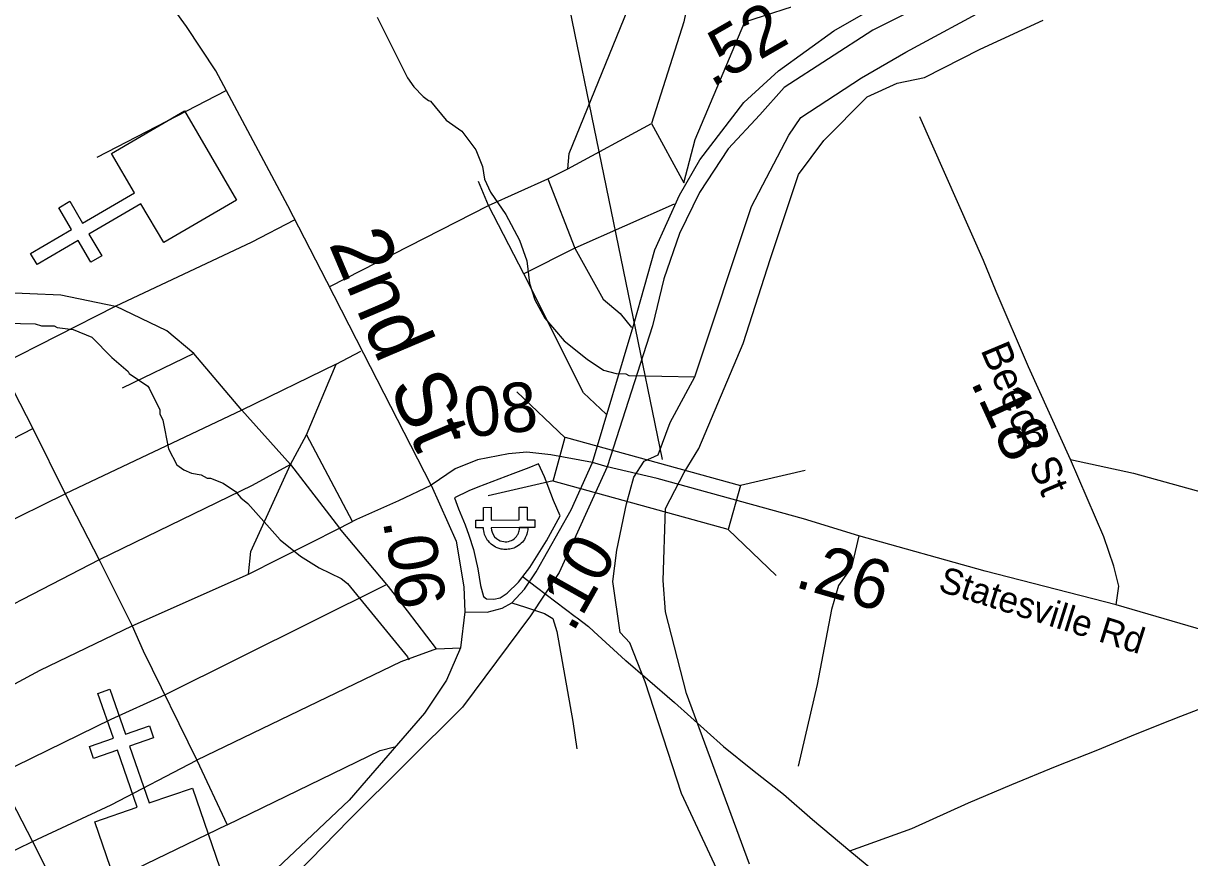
# Model space of a CAD drawing. Extents: x 1248089 to 1457196, y 820910 to 988753.
# Drawn here: x 1368328 to 1371277, y 885125 to 887236 of the extents above; entities that cross this region are included whole.
import ezdxf

# ---------------------------------------------------------------- set-up
doc = ezdxf.new("R2010")
doc.units = 0
for name, color, linetype in [('Exist Cultural Church CELL', 7, 'Continuous'), ('Exist Hydrographic Misc Water Feature', 7, 'Continuous'), ('Exist Hydrographic River Shore', 7, 'Continuous'), ('Exist Railroad Mainline', 7, 'Continuous'), ('Exist Road Non-System Type 51', 7, 'Continuous'), ('Exist Road Primary NC Attributed', 7, 'Continuous'), ('Exist Road Primary NC Label', 7, 'Continuous'), ('Exist Road Primary US Attributed', 7, 'Continuous'), ('Exist Road Primary US Label', 7, 'Continuous'), ('Exist Road Primary US Mileage Hundredths English Label', 7, 'Continuous'), ('Exist Road Primary US Structure Standard Bridge CELL', 7, 'Continuous'), ('Exist Road Secondary Type 51 Attributed', 7, 'Continuous'), ('Exist Road Secondary Type 51 Label', 7, 'Continuous'), ('Exist Utilities Electrical Power Substation CELL', 7, 'Continuous'), ('Exist Utilities Electrical Transmission Line', 7, 'Continuous'), ('Prop GRAU CAT1 Cell', 7, 'Continuous'), ('Prop Guardrail', 7, 'Continuous')]:
    doc.layers.add(name, color=color, linetype=linetype)

msp = doc.modelspace()

# ---------------------------------------------------------------- linework, layer by layer
at = {"layer": 'Exist Cultural Church CELL'}
for points in [[(1368683.3, 886681.2), (1368625.7, 886779.4), (1368494.2, 886702.5), (1368526.5, 886647.3), (1368498.9, 886631.1), (1368466.6, 886686.4), (1368362.8, 886625.7), (1368346.6, 886653.3), (1368450.4, 886714), (1368418.1, 886769.3), (1368445.7, 886785.4), (1368478, 886730.2), (1368609.5, 886807), (1368551.5, 886906.7), (1368735.3, 887014.2), (1368867.1, 886788.7)], [(1368508.8, 885215.9), (1368616.3, 885253.4), (1368566.5, 885397.3), (1368506, 885376.4), (1368495.5, 885406.5), (1368556, 885427.5), (1368516.6, 885541.1), (1368546.9, 885551.6), (1368586.3, 885438), (1368646.8, 885458.9), (1368657.2, 885428.7), (1368596.7, 885407.8), (1368646.6, 885263.9), (1368755.6, 885301.4), (1368825.3, 885100.2), (1368578.5, 885014.7)]]:
    msp.add_lwpolyline(points, close=True, dxfattribs=at)
at = {"layer": 'Exist Hydrographic Misc Water Feature'}
for points in [[(1369223.3, 887251.4), (1369299.9, 887097.7), (1369315.4, 887075.3), (1369338.9, 887050.8), (1369352.7, 887040.5), (1369358, 887038.6), (1369397.3, 886990.9), (1369437, 886962.6), (1369472.5, 886915.2), (1369489, 886873.4), (1369494.3, 886841.2), (1369509.6, 886808.9), (1369548.2, 886752), (1369582.9, 886687.2), (1369601.6, 886634.8), (1369608.4, 886578.6), (1369621.5, 886536.3), (1369646.5, 886489.7), (1369695.6, 886432.6), (1369753.5, 886386.6), (1369795.5, 886358.3), (1369827.4, 886349.6), (1369851.4, 886349.1), (1369859.3, 886344.9), (1370026.4, 886341.1)], [(1368284.1, 886476.9), (1368358.1, 886475.2), (1368374, 886470.9), (1368406, 886470.2), (1368413.9, 886466), (1368453.8, 886461), (1368501.3, 886442), (1368552.2, 886390.8), (1368593, 886355.4), (1368595.4, 886349.8), (1368642.6, 886318), (1368646.5, 886312.6), (1368673.3, 886258), (1368673.1, 886248), (1368680.7, 886231.8), (1368695.1, 886159.5), (1368716.2, 886119), (1368734, 886106.6), (1368753.8, 886098.2), (1368777.6, 886093.6), (1368793.4, 886085.3), (1368801.4, 886085.1), (1368833.2, 886072.4), (1368864.7, 886051.6), (1368878.3, 886035.3), (1368896.1, 886020.9), (1368978, 885929), (1369029, 885887.9), (1369076.4, 885858.8), (1369131.9, 885831.5), (1369147.6, 885819.1), (1369299.5, 885633.6), (1369303.3, 885625.5)]]:
    msp.add_lwpolyline(points, dxfattribs=at)
at = {"layer": 'Exist Hydrographic River Shore'}
for points in [[(1370224.4, 884791), (1369992.1, 885287.8), (1369900.2, 885569.8), (1369861.7, 885668.6), (1369837.2, 885695.1), (1369818.8, 885823.9), (1369829, 885903.5), (1369853.5, 886020), (1369871.9, 886087.4), (1369898.4, 886128.2), (1369933.1, 886144.6), (1369963.7, 886226.3), (1370026.4, 886341.1), (1370169.6, 886772.7), (1370263.5, 886952.4), (1370294.1, 886997.4), (1370447.2, 887097.5), (1370559.5, 887162.9), (1370781.3, 887282.2)], [(1370164.5, 885109), (1370005.5, 885540.5), (1369952.4, 885746.9), (1369946.3, 885826.5), (1369952.4, 886008.4), (1369999.3, 886099.2), (1370036.1, 886160.5), (1370148.4, 886426.1), (1370217.8, 886640.6), (1370288.7, 886853.6), (1370352, 886939.4), (1370462.2, 887049.7), (1370537.8, 887084.4), (1370607.2, 887098.7), (1370748, 887170.2), (1370907.3, 887243.8)]]:
    msp.add_lwpolyline(points, dxfattribs=at)
at = {"layer": 'Exist Railroad Mainline'}
for points in [[(1371535.8, 887702.7), (1370778.3, 887370.2), (1370476.1, 887217.9), (1370252, 887072.9), (1370190.2, 887004.4), (1370110.8, 886918.3), (1370038, 886807.9), (1369987.3, 886704.2), (1369947.5, 886589.4), (1369918.9, 886470.2), (1369804.6, 886114.2)], [(1369804.6, 886114.2), (1369683.3, 885847.1), (1369610.5, 885736.7), (1369438.9, 885506.2), (1369152.2, 885221.4), (1368988.9, 885053.6)]]:
    msp.add_lwpolyline(points, dxfattribs=at)
at = {"layer": 'Exist Road Non-System Type 51'}
for p, q in [((1368839.9, 887064.8), (1368514.2, 886896.5)), ((1369916.2, 886982.4), (1369998.6, 886831.8)), ((1368759.1, 886400.7), (1368578.2, 886312.9)), ((1369119.1, 886373.8), (1369181.8, 886406.1)), ((1369043.9, 886194.6), (1369159.9, 885976.5)), ((1369003.6, 886119.9), (1369127.6, 885958.6)), ((1368020.6, 885843.1), (1368434.2, 886045.7)), ((1369373.3, 885653.8), (1369433.4, 885656.3)), ((1368767.2, 885372.2), (1368843.6, 885208.2)), ((1368843.6, 885208.2), (1368432.3, 885010.1))]:
    msp.add_line(p, q, dxfattribs=at)
for points in [[(1370021.3, 887349.6), (1369998.3, 887239.5), (1369916.2, 886982.4)], [(1369998.6, 886831.8), (1370027, 886941.9), (1370152.3, 887239.5), (1370320.7, 887293.2), (1370546.4, 887357.8)], [(1369704.9, 886867.7), (1369708.1, 886906.1), (1369865.8, 887293.2)], [(1370755.7, 886635.5), (1370595.2, 886999.3)], [(1369103, 886570.1), (1369504.2, 886774.5), (1369654.7, 886842.6), (1369704.9, 886867.7), (1369916.2, 886982.4)], [(1369654.7, 886842.6), (1369722.8, 886666.9), (1369794.4, 886537.8), (1369837.4, 886502), (1369866.1, 886466.1)], [(1369801.6, 886247.5), (1369744.3, 886301.2), (1369593.8, 886602.4), (1369504.2, 886774.5), (1369479.2, 886835.4)], [(1369973.5, 886778), (1369722.8, 886666.9), (1369593.8, 886602.4)], [(1368269.4, 886372), (1368561.2, 886520.2), (1368906.9, 886683.3), (1369013.7, 886738.6)], [(1367916.4, 886606.1), (1368022.1, 886579.4), (1368091.9, 886568.6), (1368206.7, 886558.4), (1368344.5, 886552.5), (1368423.3, 886548.9), (1368561.2, 886520.2)], [(1368206.7, 886558.4), (1368203.2, 886517.2), (1368269.4, 886372), (1368351.8, 886210.6), (1368434.2, 886045.7), (1368520.2, 885879), (1368603.3, 885711.9)], [(1369003.6, 886119.9), (1368880.9, 886257.3), (1368759.1, 886400.7), (1368691.1, 886458.1), (1368561.2, 886520.2)], [(1369119.1, 886373.8), (1368880.9, 886257.3), (1368434.2, 886045.7)], [(1369003.6, 886119.9), (1369043.9, 886194.6), (1369119.1, 886373.8)], [(1367522, 885798.2), (1367559.7, 885812.5), (1367678, 885870.7), (1367799.3, 885929.8), (1367946.6, 886002), (1368351.8, 886210.6)], [(1370976.4, 886132.5), (1371135.5, 886097.8), (1371952.3, 885871.9), (1371998.9, 885864.7), (1372041.9, 885875.5), (1372102.8, 885889.8), (1372131.4, 885886.2), (1372163.7, 885857.6), (1372278.3, 885560)], [(1369003.6, 886119.9), (1368906.6, 886066.5), (1368520.2, 885879), (1368109, 885666.1), (1368080.9, 885661.4), (1367851.6, 885550.3)], [(1368897.7, 885842.4), (1368903.1, 885899.8), (1369003.6, 886119.9)], [(1369127.6, 885958.6), (1369171.5, 885981.6), (1369277.6, 886028.5), (1369359.6, 886067.8)], [(1368603.3, 885711.9), (1368897.7, 885842.4), (1369127.6, 885958.6)], [(1369373.3, 885653.8), (1369299.8, 885749.7), (1369251.9, 885810.9), (1369127.6, 885958.6)], [(1370440.6, 885939.5), (1370422.7, 885860.2), (1370389.5, 885814.2), (1370371.6, 885752.8), (1370335.8, 885563.7), (1370287.3, 885356.6)], [(1367292, 884858.4), (1367444.3, 884928.3), (1367533.8, 884974.9), (1367859.8, 885132.6), (1368269.3, 885338), (1368550.5, 885476), (1368687.8, 885538.1), (1369244.9, 885815.9)], [(1369563.1, 885770.3), (1369597.7, 885758.6), (1369646.3, 885743.2), (1369666.7, 885730.4), (1369676.9, 885697.2), (1369717.8, 885469.7), (1369728, 885400.6)], [(1368188.6, 885501.9), (1368370.8, 885599.6), (1368603.3, 885711.9)], [(1368603.3, 885711.9), (1368631.6, 885648.7), (1368767.2, 885372.2)], [(1369373.3, 885653.8), (1369282.5, 885620.5), (1368767.2, 885372.2)], [(1368188.6, 885501.9), (1368270.1, 885323.5), (1368351.7, 885166.4)], [(1368843.6, 885208.2), (1369230.5, 885396.4), (1369266.4, 885405.4)], [(1368351.7, 885166.4), (1368550, 885259.2), (1368767.2, 885372.2)], [(1367942.7, 884973), (1368198.6, 885092.4), (1368351.7, 885166.4)], [(1368351.7, 885166.4), (1368434.1, 885001.6), (1368524.6, 884839.9)]]:
    msp.add_lwpolyline(points, dxfattribs=at)
at = {"layer": 'Exist Road Primary NC Attributed'}
msp.add_lwpolyline([(1369359.6, 886067.8), (1369189.3, 886399.7), (1369095.7, 886582.4), (1368997.2, 886773.7), (1368815.1, 887115.2), (1368740.5, 887227.3), (1368685.2, 887305.1)], dxfattribs=at)
at = {"layer": 'Exist Road Primary US Attributed'}
for points in [[(1369767.4, 886124.5), (1369661.8, 886144.2), (1369601.1, 886151.2), (1369554.9, 886146.4), (1369476.6, 886132), (1369420.3, 886108.8), (1369359.6, 886067.8)], [(1369804.6, 886114.2), (1369767.4, 886124.5)], [(1369930.6, 886084.3), (1369804.6, 886114.2)], [(1371091.5, 885764.9), (1370760.4, 885850), (1370440.6, 885939.5), (1370300.9, 885982), (1369930.6, 886084.3)], [(1369359.6, 886067.8), (1369422.3, 885925.6), (1369442.2, 885810.8), (1369444.4, 885746.8)], [(1369444.4, 885746.8), (1369433.4, 885656.3), (1369398.1, 885574.6), (1369342.9, 885490.7), (1369195.1, 885320.7), (1369151.7, 885271), (1369044.2, 885169.3), (1368955.3, 885085.4), (1368915.9, 885048.5), (1368851.1, 885010.3), (1368703.7, 884929)], [(1372051.7, 885481.8), (1371959.2, 885518.7), (1371743.2, 885586.7), (1371354.4, 885688.4), (1371091.5, 885764.9)]]:
    msp.add_lwpolyline(points, dxfattribs=at)
at = {"layer": 'Exist Road Primary US Structure Standard Bridge CELL'}
for p, q in [((1369697.9, 886187.2), (1369576.2, 886303.8)), ((1370305.5, 886104.8), (1370141.3, 886067.1)), ((1369667.8, 886078.1), (1369503.6, 886040.4)), ((1370232.2, 885838.9), (1370110.5, 885955.5))]:
    msp.add_line(p, q, dxfattribs=at)
msp.add_lwpolyline([(1370110.5, 885955.5), (1369667.7, 886077.6), (1369698.5, 886189.2), (1370141.3, 886067.1)], close=True, dxfattribs=at)
at = {"layer": 'Exist Road Secondary Type 51 Attributed'}
for points in [[(1369767.4, 886124.5), (1369872.8, 886477.4), (1369924.6, 886662.7), (1369987.3, 886800.9), (1370039.1, 886890.4), (1370150.1, 887035.6), (1370238, 887115.7), (1370377.6, 887216.2), (1370647.5, 887371.7), (1370971.9, 887513.7), (1371269.7, 887642.6), (1371699, 887847.3)], [(1371091.5, 885764.9), (1371098.4, 885812.1), (1371085.7, 885863), (1371060.2, 885936.7), (1370976.4, 886132.5), (1370869.7, 886366.5), (1370788.4, 886557.2), (1370755.7, 886635.5)], [(1369444.4, 885746.8), (1369500.9, 885746.2), (1369539, 885756.2), (1369563.1, 885770.3), (1369595.1, 885804.4), (1369625.2, 885848.5), (1369713.4, 886005), (1369767.4, 886124.5)]]:
    msp.add_lwpolyline(points, dxfattribs=at)
at = {"layer": 'Exist Utilities Electrical Power Substation CELL'}
msp.add_lwpolyline([(1369472.1, 885979), (1369491.6, 885979.1), (1369491.4, 886011.3), (1369511.2, 886011.5), (1369511.4, 885979.2), (1369582.3, 885979.7), (1369582.1, 886011.9), (1369601.9, 886012), (1369602.1, 885979.8), (1369621.6, 885979.9), (1369621.7, 885960.5), (1369602.2, 885960.4), (1369582.4, 885960.2), (1369511.5, 885959.8), (1369512.2, 885953.6), (1369513.5, 885948.3), (1369515.9, 885942.7), (1369519.7, 885937.3), (1369524.4, 885932.5), (1369527, 885930.6), (1369530, 885928.9), (1369533.9, 885926.9), (1369538, 885925.6), (1369542.8, 885924.7), (1369546.5, 885924.4), (1369550.6, 885924.6), (1369555.4, 885925.3), (1369559.6, 885926.6), (1369562.6, 885927.8), (1369565.9, 885929.6), (1369569.3, 885932), (1369572.4, 885934.8), (1369575.1, 885937.8), (1369577.2, 885940.7), (1369578.5, 885943.1), (1369579.9, 885945.8), (1369581.2, 885949.4), (1369581.7, 885951.7), (1369582.5, 885955.4), (1369582.7, 885958.2), (1369582.8, 885960.2), (1369604.4, 885960.4), (1369604.2, 885956.9), (1369603.8, 885954.3), (1369603.3, 885950.9), (1369602.5, 885947.6), (1369601.5, 885943.8), (1369600.5, 885940.7), (1369599.2, 885937.5), (1369597.4, 885934), (1369595.1, 885930.4), (1369592.6, 885926.8), (1369590, 885923.7), (1369587.4, 885920.9), (1369583.8, 885917.7), (1369580, 885914.8), (1369575.8, 885912.3), (1369571.5, 885910), (1369568.1, 885908.5), (1369565, 885907.5), (1369561.9, 885906.6), (1369558.1, 885905.8), (1369554.3, 885905.3), (1369550.9, 885904.9), (1369546.5, 885904.9), (1369543.5, 885905), (1369540.1, 885905.4), (1369536.5, 885906.1), (1369531.7, 885907.2), (1369526.6, 885909), (1369522.2, 885911.1), (1369518.6, 885913.1), (1369514.4, 885915.8), (1369511.2, 885918.5), (1369509.3, 885920.1), (1369506.8, 885922.5), (1369504.9, 885924.7), (1369502.1, 885928), (1369499.4, 885932.3), (1369497.4, 885935.9), (1369495.9, 885939.3), (1369494.7, 885942.4), (1369493.1, 885947.6), (1369492.2, 885952), (1369491.8, 885955.7), (1369491.4, 885959.7), (1369472.2, 885959.6)], close=True, dxfattribs=at)
at = {"layer": 'Exist Utilities Electrical Transmission Line'}
for p, q in [((1369589.3, 885837.5), (1369625.5, 885810)), ((1369625.5, 885810), (1369723.8, 885735.2)), ((1369723.8, 885735.2), (1369728.4, 885731.7))]:
    msp.add_line(p, q, dxfattribs=at)
for points in [[(1369609.3, 885859.6), (1369650.7, 885926.8), (1369686, 885990.1), (1369668.8, 886028.5), (1369646, 886089), (1369630.6, 886121.3), (1369606.4, 886111.8), (1369566.1, 886096.6), (1369477.3, 886062.4), (1369455.1, 886052.8), (1369418.7, 886035.5), (1369428.2, 886007.3), (1369445.4, 885966.9), (1369454.9, 885940.7), (1369466.1, 885904.5), (1369471.7, 885882.4), (1369477.2, 885856.2), (1369484.3, 885814.1), (1369491.8, 885785.9), (1369499.7, 885779.7), (1369517.7, 885779.4), (1369533.7, 885783), (1369552, 885794.7), (1369580.6, 885822.1), (1369597, 885843.8), (1369609.3, 885859.6)], [(1369728.4, 885731.7), (1369756.9, 885710), (1369771, 885697.1), (1369851.2, 885624.1), (1369851.6, 885623.8), (1369906.3, 885576.9), (1369975.1, 885517.5), (1370099, 885407), (1370171.9, 885347.5), (1370250.7, 885285.8), (1370323.4, 885222.3), (1370417.9, 885142.4)], [(1371255.3, 885483.4), (1371309.7, 885504.7), (1371390.3, 885532.7)], [(1370417.9, 885142.4), (1370575.1, 885199.3), (1370718.5, 885264.4), (1370827.5, 885310.3), (1370938.5, 885356.1), (1371045.4, 885398), (1371140.3, 885438.1), (1371227, 885472.3), (1371255.3, 885483.4)], [(1370417.9, 885142.4), (1370520.3, 885058.3), (1370642.3, 884957.8), (1370746.5, 884861.6), (1370840.9, 884781.7), (1370923.6, 884712), (1371016.1, 884636.1), (1371084.9, 884574.6), (1371159.7, 884509.1), (1371210.9, 884468), (1371242.3, 884439.4)]]:
    msp.add_lwpolyline(points, dxfattribs=at)
at = {"layer": 'Prop Guardrail'}
msp.add_line((1369944.5, 886132.5), (1369514.5, 888221.1), dxfattribs=at)

# ---------------------------------------------------------------- texts
at = {"layer": 'Exist Road Primary NC Label'}
msp.add_text('2nd St', height=150, rotation=292.9795, dxfattribs=at).set_placement((1369099.4, 886678.3))
at = {"layer": 'Exist Road Primary US Label'}
msp.add_text('Statesville Rd', height=65.617, rotation=342.534, dxfattribs=at).set_placement((1370638.8, 885800.8))
at = {"layer": 'Exist Road Primary US Mileage Hundredths English Label'}
for s, rotation, p in [('.08', 5.965, (1369402.5, 886183.1)), ('.06', 279.8116, (1369236.7, 885977.1)), ('.26', 343.9631, (1370275.4, 885811))]:
    msp.add_text(s, height=125, rotation=rotation, dxfattribs=at).set_placement(p)
at = {"layer": 'Exist Road Secondary Type 51 Label'}
msp.add_text('Beech St', height=75, rotation=292.8425, dxfattribs=at).set_placement((1370747.9, 886409.8))
at = {"layer": 'Prop GRAU CAT1 Cell'}
for s, rotation, p in [('.52', 29.9437, (1370068.6, 887071.9)), ('.18', 294.5204, (1370722.2, 886329)), ('.10', 60.5916, (1369717.7, 885692))]:
    msp.add_text(s, height=125, rotation=rotation, dxfattribs=at).set_placement(p)

doc.saveas('drawing.dxf')
